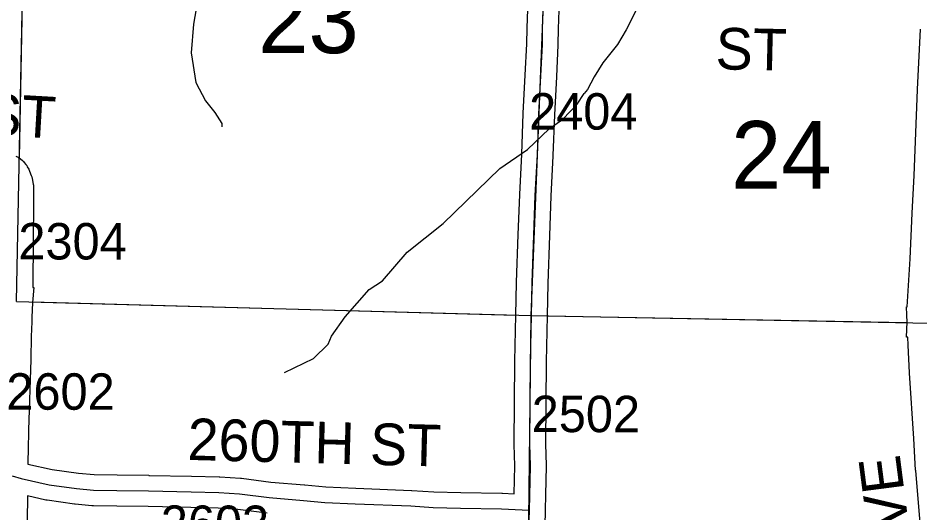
# Model space of a CAD drawing. Extents: x -157.2 to -99.3, y 12.2 to 46.2.
# Drawn here: x -125.008 to -123.275, y 23.968 to 24.918 of the extents above; entities that cross this region are included whole.
import ezdxf

# ---------------------------------------------------------------- set-up
doc = ezdxf.new("R2010")
doc.units = 0
for name, color, linetype in [('tdCoHydroRiver', 7, 'Continuous'), ('tdCoSecRdNmbr', 7, 'Continuous'), ('tdCoSecRdTxt', 7, 'Continuous'), ('tdCoSecRteBand', 7, 'Continuous'), ('tdCoSecRteCL', 7, 'Continuous'), ('tdCoSectLine', 7, 'Continuous'), ('tdCoSectLinePart', 7, 'Continuous'), ('tdCoSectNmbr', 7, 'Continuous'), ('tdCoSurfGravel', 7, 'Continuous')]:
    doc.layers.add(name, color=color, linetype=linetype)

msp = doc.modelspace()

# ---------------------------------------------------------------- linework, layer by layer
at = {"layer": 'tdCoHydroRiver'}
for points in [[(-124.6632, 24.9507), (-124.6708, 24.9067), (-124.6756, 24.8516), (-124.6662, 24.7945), (-124.6482, 24.7593), (-124.6299, 24.7367), (-124.6163, 24.7158), (-124.6165, 24.7095)], [(-123.8144, 24.9452), (-123.8395, 24.8954), (-123.8561, 24.8675), (-123.8839, 24.832), (-123.9005, 24.8056), (-123.9138, 24.7808), (-123.9203, 24.7731)], [(-124.496, 24.2373), (-124.44, 24.2641), (-124.4124, 24.2917), (-124.4056, 24.3073), (-124.3793, 24.3444), (-124.3336, 24.3968), (-124.3079, 24.4134), (-124.2605, 24.4688), (-124.1911, 24.5236), (-124.0823, 24.6294), (-124.0292, 24.6657), (-123.987, 24.7055), (-123.9612, 24.7237), (-123.9336, 24.7529), (-123.9203, 24.7731)]]:
    msp.add_lwpolyline(points, dxfattribs=at)
at = {"layer": 'tdCoSecRteBand'}
for points in [[(-124.0546, 24.0043), (-124.0533, 24.0579), (-124.0543, 24.0992), (-124.0543, 24.0996), (-124.0543, 24.1001), (-124.0533, 24.2586), (-124.0533, 24.2589), (-124.0533, 24.2591), (-124.0513, 24.3475), (-124.0499, 24.41), (-124.0498, 24.4102), (-124.0498, 24.4104), (-124.0466, 24.5024), (-124.0466, 24.5024), (-124.0466, 24.5024), (-124.0439, 24.5786), (-124.0439, 24.5788), (-124.0439, 24.5791), (-124.04, 24.6565), (-124.0373, 24.7347), (-124.0373, 24.735), (-124.0372, 24.7353), (-124.0333, 24.8087), (-124.0304, 24.8685), (-124.0299, 24.8986), (-124.0299, 24.8989), (-124.0299, 24.8992), (-124.0279, 24.9531)], [(-123.9679, 24.951), (-123.9699, 24.8973), (-123.9704, 24.8671), (-123.9704, 24.8666), (-123.9704, 24.8661), (-123.9734, 24.8057), (-123.9734, 24.8056), (-123.9734, 24.8055), (-123.9773, 24.7323), (-123.98, 24.6542), (-123.98, 24.6539), (-123.98, 24.6537), (-123.984, 24.5762), (-123.9867, 24.5003), (-123.9899, 24.4085), (-123.9913, 24.3461), (-123.9933, 24.258), (-123.9943, 24.1001), (-123.9933, 24.0586), (-123.9933, 24.0579), (-123.9933, 24.0572), (-123.9946, 24.0025), (-123.9953, 23.9727), (-123.9957, 23.9429)], [(-123.2737, 23.9412), (-123.2828, 24.0493), (-123.2828, 24.0496), (-123.2829, 24.05), (-123.2866, 24.1108), (-123.2944, 24.2363), (-123.2945, 24.2364), (-123.2945, 24.2365), (-123.2974, 24.2896), (-123.2974, 24.2897), (-123.2974, 24.2899), (-123.2981, 24.3054), (-123.3002, 24.3055), (-123.2994, 24.3344), (-123.2999, 24.3469), (-123.3, 24.3484), (-123.3006, 24.3633), (-123.2991, 24.3634), (-123.2937, 24.4555), (-123.2898, 24.5431), (-123.2898, 24.5433), (-123.2898, 24.5434), (-123.2858, 24.6157), (-123.2794, 24.7804), (-123.2794, 24.7806), (-123.2794, 24.7807), (-123.2738, 24.8966)], [(-125.0124, 24.6532), (-125.0077, 24.6513), (-125.0038, 24.648), (-124.9998, 24.6445), (-124.9978, 24.6428), (-124.9962, 24.6407), (-124.9933, 24.6371), (-124.9932, 24.637), (-124.9916, 24.635), (-124.9904, 24.6327), (-124.9876, 24.6278), (-124.9866, 24.6259), (-124.9859, 24.624), (-124.9827, 24.6156), (-124.9817, 24.613), (-124.9812, 24.6103), (-124.9792, 24.5994), (-124.9788, 24.5969), (-124.9788, 24.5943), (-124.9785, 24.5655), (-124.9785, 24.5652), (-124.9785, 24.5649), (-124.9792, 24.4886), (-124.9795, 24.4073), (-124.9795, 24.4069), (-124.9795, 24.4065), (-124.9796, 24.4029), (-124.9797, 24.4009), (-124.9777, 24.4007), (-124.9806, 24.3719), (-124.9815, 24.3429), (-124.9817, 24.3352), (-124.9817, 24.3349), (-124.9818, 24.3346), (-124.9832, 24.3067), (-124.9839, 24.2629), (-124.9839, 24.2627), (-124.9839, 24.2624), (-124.9881, 24.1267), (-124.9889, 24.0883), (-124.9892, 24.0682), (-124.9893, 24.0614), (-124.9428, 24.0512), (-124.892, 24.0441), (-124.8617, 24.0411), (-124.818, 24.0408), (-124.8178, 24.0408), (-124.8177, 24.0408), (-124.7568, 24.0399), (-124.7566, 24.0398), (-124.7565, 24.0398), (-124.6747, 24.0379), (-124.6216, 24.0369), (-124.6209, 24.0369), (-124.6202, 24.0368), (-124.5808, 24.0344), (-124.5798, 24.0343), (-124.5788, 24.0342), (-124.5225, 24.0269), (-124.4574, 24.0215), (-124.4572, 24.0215), (-124.457, 24.0215), (-124.4163, 24.0176), (-124.3587, 24.0149), (-124.2518, 24.011), (-124.2514, 24.011), (-124.251, 24.0109), (-124.2087, 24.0083), (-124.1571, 24.0068), (-124.0784, 24.0056), (-124.0778, 24.0056), (-124.0772, 24.0055), (-124.0546, 24.0043)], [(-124.5295, 23.9673), (-124.5855, 23.9745), (-124.6233, 23.9769), (-124.6759, 23.9779), (-124.676, 23.9779), (-124.6761, 23.9779), (-124.7579, 23.9799), (-124.8185, 23.9808), (-124.8635, 23.9811), (-124.8649, 23.9811), (-124.8663, 23.9812), (-124.8986, 23.9844), (-124.8992, 23.9845), (-124.8998, 23.9846), (-124.9523, 23.992), (-124.9534, 23.9921), (-124.9545, 23.9924), (-124.9902, 24.0002), (-124.9908, 23.9527)]]:
    msp.add_lwpolyline(points, dxfattribs=at)
at = {"layer": 'tdCoSecRteCL'}
for points in [[(-124.0253, 23.9732), (-124.0233, 24.0579), (-124.0243, 24.0999), (-124.0233, 24.2584), (-124.0213, 24.3468), (-124.0199, 24.4094), (-124.0167, 24.5013), (-124.0139, 24.5775), (-124.01, 24.6552), (-124.0073, 24.7336), (-124.0033, 24.8071), (-124.0004, 24.8676), (-123.9999, 24.8981), (-123.9979, 24.9521), (-123.9952, 25.0471), (-123.9925, 25.1005), (-123.9925, 25.1009)], [(-125.0196, 24.0387), (-125.0024, 24.0335), (-124.9481, 24.0217), (-124.8956, 24.0143), (-124.8633, 24.0111), (-124.8182, 24.0108), (-124.7572, 24.0099), (-124.6754, 24.0079), (-124.6221, 24.0069), (-124.5827, 24.0044), (-124.5257, 23.997), (-124.4598, 23.9916), (-124.4184, 23.9877), (-124.36, 23.9849), (-124.2529, 23.981), (-124.21, 23.9783), (-124.1577, 23.9768), (-124.0788, 23.9756), (-124.0391, 23.9734), (-124.0253, 23.9732)], [(-124.029, 23.7541), (-124.0287, 23.7687), (-124.0278, 23.8212), (-124.0258, 23.9544), (-124.0253, 23.9732)]]:
    msp.add_lwpolyline(points, dxfattribs=at)
at = {"layer": 'tdCoSectLine'}
for points in [[(-125.0109, 24.3738), (-124.9916, 25.3871)], [(-124.0217, 24.3468), (-123.9823, 25.3521)], [(-125.0109, 24.3738), (-124.0217, 24.3468)], [(-124.0337, 23.3389), (-124.0217, 24.3468)], [(-124.0217, 24.3468), (-123.0208, 24.3278)]]:
    msp.add_lwpolyline(points, dxfattribs=at)
at = {"layer": 'tdCoSectLinePart'}
for points in [[(-125.0057, 24.6488), (-124.9916, 25.3871)], [(-124.9808, 24.373), (-124.0516, 24.3476)], [(-123.9917, 24.3462), (-123.2996, 24.3331)]]:
    msp.add_lwpolyline(points, dxfattribs=at)
at = {"layer": 'tdCoSurfGravel'}
for points in [[(-124.0213, 24.3468), (-124.0199, 24.4094), (-124.0167, 24.5013), (-124.0139, 24.5775), (-124.01, 24.6552), (-124.0073, 24.7336), (-124.0033, 24.8071), (-124.0004, 24.8676), (-123.9999, 24.8981), (-123.9979, 24.9521), (-123.9952, 25.0471), (-123.9925, 25.1005)], [(-124.0253, 23.9732), (-124.0233, 24.0579), (-124.0243, 24.0999), (-124.0233, 24.2584), (-124.0213, 24.3468)], [(-125.0196, 24.0387), (-125.0024, 24.0335), (-124.9481, 24.0217), (-124.8956, 24.0143), (-124.8633, 24.0111), (-124.8182, 24.0108), (-124.7572, 24.0099), (-124.6754, 24.0079), (-124.6221, 24.0069), (-124.5827, 24.0044), (-124.5257, 23.997), (-124.4598, 23.9916), (-124.4184, 23.9877), (-124.36, 23.9849), (-124.2529, 23.981), (-124.21, 23.9783), (-124.1577, 23.9768), (-124.0788, 23.9756), (-124.0391, 23.9734), (-124.0253, 23.9732)], [(-124.029, 23.7541), (-124.0287, 23.7687), (-124.0278, 23.8212), (-124.0258, 23.9544), (-124.0253, 23.9732)]]:
    msp.add_lwpolyline(points, dxfattribs=at)

# ---------------------------------------------------------------- texts
at = {"layer": 'tdCoSecRdNmbr'}
for s, rotation, p in [('2404', 359.9055, (-124.0259, 24.7041)), ('2304', 359.9047, (-125.0076, 24.4546)), ('2602', 359.9047, (-125.0308, 24.166)), ('2502', 359.9055, (-124.0209, 24.1229)), ('2603', 359.905, (-124.7339, 23.912))]:
    msp.add_text(s, height=0.07, rotation=rotation, dxfattribs=at).set_placement(p)
at = {"layer": 'tdCoSecRdTxt'}
for s, rotation, p in [('ST', 358.7079, (-123.668, 24.82)), ('258TH ST', 356.6878, (-125.4249, 24.7148)), ('260TH ST', 358.4867, (-124.6832, 24.0695)), ('LENOX AVE', 97.3744, (-123.2359, 23.4801))]:
    msp.add_text(s, height=0.08, rotation=rotation, dxfattribs=at).set_placement(p)
at = {"layer": 'tdCoSectNmbr'}
for s, rotation, p in [('23', 359.905, (-124.5467, 24.851)), ('24', 359.9058, (-123.6378, 24.5905))]:
    msp.add_text(s, height=0.13, rotation=rotation, dxfattribs=at).set_placement(p)

doc.saveas('drawing.dxf')
